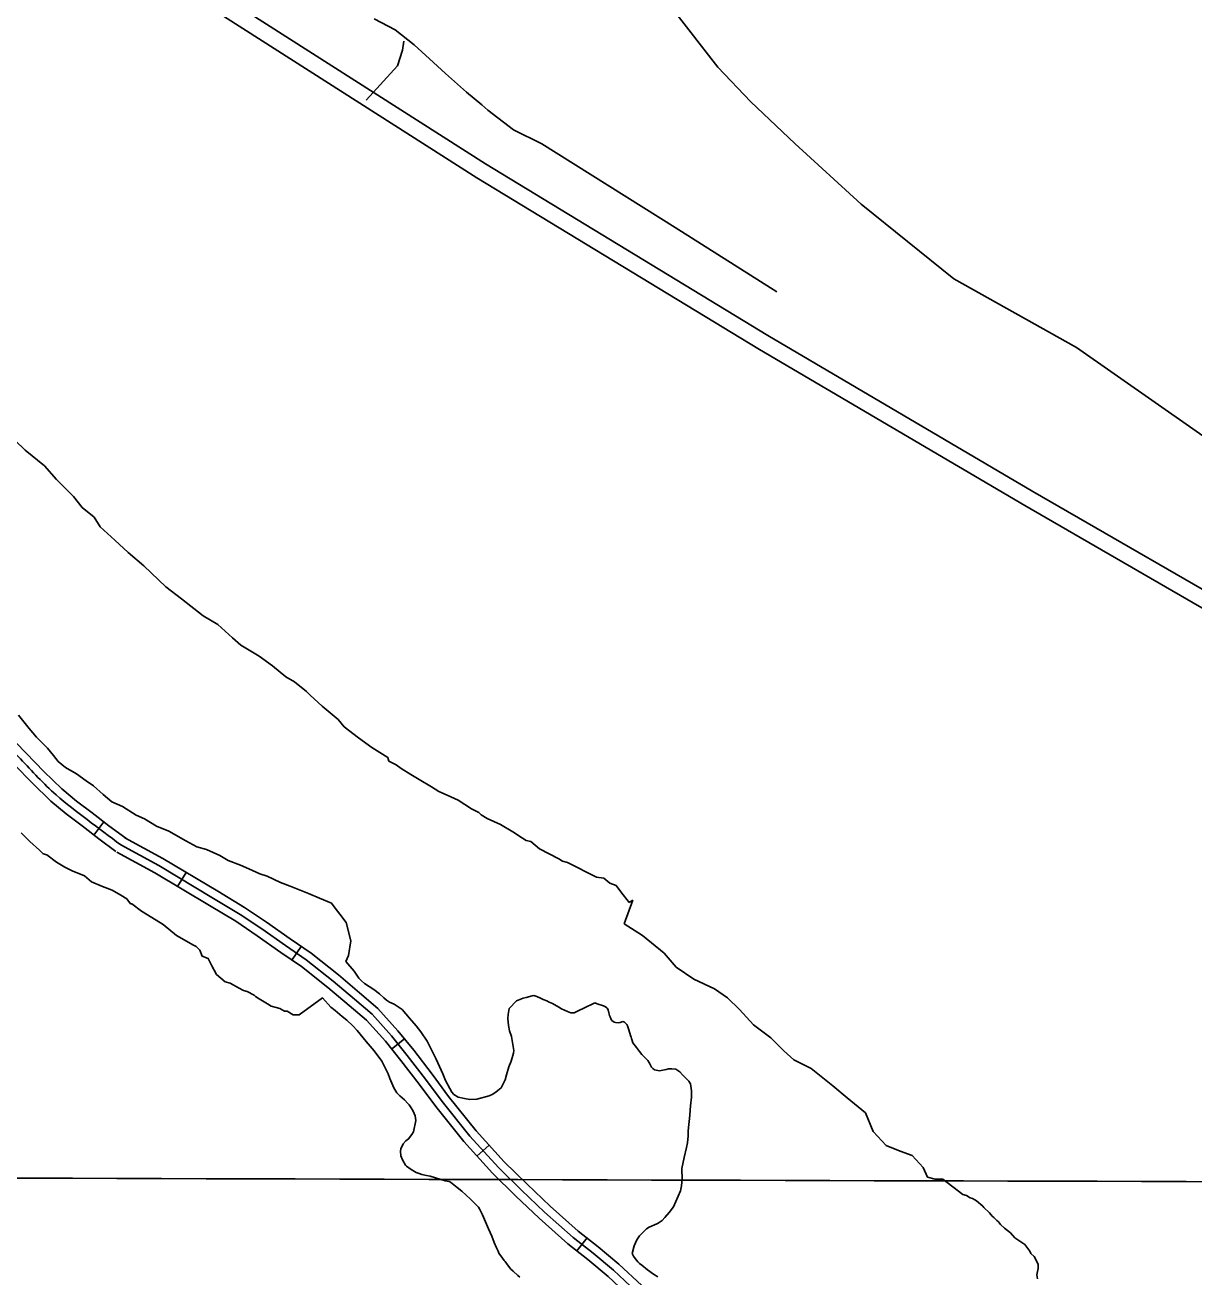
# Model space of a CAD drawing. Extents: x 3146026 to 3183936, y 897894 to 923344.
# Drawn here: x 3173701 to 3175842, y 915242 to 917534 of the extents above; entities that cross this region are included whole.
import ezdxf

# ---------------------------------------------------------------- set-up
doc = ezdxf.new("R2010")
doc.units = 0
for name, color, linetype in [('V-GRID-MAJR', 7, 'Continuous'), ('V-ROAD-CNTR', 7, 'Continuous'), ('V-SITE-VEGE', 7, 'Continuous'), ('V-TOPO-SHOR', 7, 'Continuous')]:
    doc.layers.add(name, color=color, linetype=linetype)

msp = doc.modelspace()

# ---------------------------------------------------------------- linework, layer by layer
at = {"layer": 'V-GRID-MAJR'}
msp.add_spline([(3150289.9, 915500.2), (3155511.6, 915481.6), (3160733.3, 915463.8), (3165955, 915446.7), (3171176.8, 915430.3), (3176398.5, 915414.8), (3181620.2, 915400)], degree=3, dxfattribs=at)
at = {"layer": 'V-ROAD-CNTR'}
for p, q in [((3173827.1, 916051.1), (3173845.3, 916075)), ((3173980.4, 915956.9), (3173995.8, 915982.7)), ((3174189.8, 915822.2), (3174206.7, 915847)), ((3174372.3, 915659.2), (3174395.6, 915678.1)), ((3174528.6, 915463.1), (3174550.8, 915483.3)), ((3174711.7, 915289.5), (3174730.1, 915313.2))]:
    msp.add_line(p, q, dxfattribs=at)
for points in [[(3177363.1, 915696.2), (3177210.7, 915766.9), (3176840.6, 915944), (3176378.9, 916201.4), (3175972.4, 916434.6), (3175546.8, 916680.3), (3175061.5, 916965.9), (3174544.3, 917280), (3174023.6, 917612.9), (3173863.4, 917720.9), (3173756.4, 917788.9), (3173748.3, 917792.7)], [(3177356.8, 915666), (3177197.9, 915739.7), (3176826.9, 915917.3), (3176364.1, 916175.3), (3175957.4, 916408.6), (3175531.7, 916654.4), (3175046.1, 916940.2), (3174528.5, 917254.6), (3174007.1, 917587.9), (3173847, 917695.8), (3173741.9, 917762.6), (3173729.5, 917768.3)], [(3173885.2, 916045.1), (3173854.3, 916068.1), (3173823.6, 916091.5), (3173795, 916113), (3173768.1, 916135.6), (3173735.5, 916167.6), (3173703.2, 916200.8), (3173648.7, 916256.6)], [(3173867.2, 916021), (3173836.2, 916044.2), (3173805.4, 916067.6), (3173776.4, 916089.6), (3173747.9, 916113.3), (3173714.2, 916146.4), (3173681.7, 916179.8)], [(3174830.6, 915226), (3174788.5, 915265.4), (3174750.8, 915297.1), (3174714.1, 915325.6), (3174662.5, 915371.7), (3174620.7, 915411.5), (3174578.6, 915452.7), (3174527, 915509.4), (3174476.7, 915572.1), (3174446.4, 915612.9), (3174412.8, 915656.9), (3174383.7, 915692.8), (3174347.3, 915733.7), (3174313.7, 915762.1), (3174274.7, 915795.2), (3174224.9, 915834.6), (3174186.2, 915860.9), (3174142.8, 915891.3), (3174102.9, 915918.4), (3174054, 915948), (3173953.2, 916008), (3173883.4, 916046.2)], [(3174809.9, 915204.3), (3174768.6, 915242.9), (3174731.9, 915273.8), (3174694.9, 915302.5), (3174642.2, 915349.7), (3174599.9, 915389.9), (3174557, 915431.8), (3174504.2, 915489.9), (3174453, 915553.8), (3174422.5, 915594.8), (3174389.2, 915638.3), (3174360.8, 915673.4), (3174326.3, 915712.2), (3174294.3, 915739.2), (3174255.7, 915772), (3174207.1, 915810.4), (3174169.2, 915836.2), (3174125.8, 915866.6), (3174086.7, 915893.1), (3174038.6, 915922.3), (3173938.3, 915982), (3173869, 916019.9)], [(3173876.2, 916033), (3173945.8, 915995), (3174046.3, 915935.1), (3174094.8, 915905.7), (3174134.3, 915879), (3174177.7, 915848.6), (3174216, 915822.5), (3174265.2, 915783.6), (3174304, 915750.7), (3174336.8, 915722.9), (3174372.3, 915683.1), (3174401, 915647.6), (3174434.4, 915603.8), (3174464.8, 915562.9), (3174515.6, 915499.7), (3174567.8, 915442.3), (3174610.3, 915400.7), (3174652.3, 915360.7), (3174704.5, 915314.1), (3174741.4, 915285.4), (3174778.5, 915254.2), (3174820.2, 915215.1)]]:
    msp.add_lwpolyline(points, dxfattribs=at)
msp.add_spline([(3173876.2, 916033), (3173814.5, 916079.5), (3173758, 916124.4), (3173692.5, 916190.3), (3173583.7, 916302.5), (3173471, 916439.9), (3173407.3, 916535.8), (3173345.2, 916592.2), (3173298.6, 916617), (3173235.1, 916666), (3173166.5, 916712.5), (3173088.2, 916778.7), (3173023.4, 916849), (3172952.3, 916948.5), (3172886.5, 917041.2), (3172825.4, 917125.3), (3172537.6, 917494.8), (3172269, 917850.1), (3172088.6, 918085.9), (3171873.3, 918372.2), (3171670.1, 918644.8), (3171605, 918722.9), (3171559.8, 918772.3), (3171510.5, 918823.1), (3171436.5, 918897.5), (3171348.6, 918988.1), (3171134.9, 919184.7), (3170850.4, 919471.4), (3170564.7, 919753.5), (3170323.8, 919988.7), (3170001.3, 920304.8), (3169714.9, 920582), (3169402.2, 920888.5), (3169108, 921184.3), (3168876, 921421.7), (3168790.3, 921506.4)], degree=3, dxfattribs=at)
at = {"layer": 'V-SITE-VEGE'}
for p, q in [((3173700.9, 916755.8), (3173683.1, 916773.7)), ((3173736.4, 916726.8), (3173700.9, 916755.8)), ((3173758.6, 916702.2), (3173736.4, 916726.8)), ((3173789.7, 916671), (3173758.6, 916702.2)), ((3173805.3, 916650.9), (3173789.7, 916671)), ((3173827.5, 916633.1), (3173805.3, 916650.9)), ((3173838.6, 916615.2), (3173827.5, 916633.1)), ((3173865.2, 916590.7), (3173838.6, 916615.2)), ((3173889.7, 916568.4), (3173865.2, 916590.7)), ((3173918.5, 916543.8), (3173889.7, 916568.4)), ((3173958.5, 916505.8), (3173918.5, 916543.8)), ((3173987.4, 916483.5), (3173958.5, 916505.8)), ((3174027.4, 916452.3), (3173987.4, 916483.5)), ((3174054.1, 916436.6), (3174027.4, 916452.3)), ((3174080.7, 916412), (3174054.1, 916436.6)), ((3174096.3, 916398.7), (3174080.7, 916412)), ((3174129.6, 916378.5), (3174096.3, 916398.7)), ((3174154.1, 916360.7), (3174129.6, 916378.5)), ((3174178.5, 916340.6), (3174154.1, 916360.7)), ((3174194.1, 916331.6), (3174178.5, 916340.6)), ((3174216.3, 916313.8), (3174194.1, 916331.6)), ((3174223, 916307.1), (3174216.3, 916313.8)), ((3174245.2, 916287), (3174223, 916307.1)), ((3173688.6, 916270.5), (3173708.5, 916246)), ((3174256.3, 916278), (3174245.2, 916287)), ((3174274.1, 916262.4), (3174256.3, 916278)), ((3173708.5, 916246), (3173721.9, 916230.4)), ((3174285.2, 916249), (3174274.1, 916262.4)), ((3174311.8, 916228.9), (3174285.2, 916249)), ((3173721.9, 916230.4), (3173741.9, 916210.3)), ((3174336.3, 916211.1), (3174311.8, 916228.9)), ((3173741.9, 916210.3), (3173753, 916196.9)), ((3173753, 916196.9), (3173761.8, 916185.7)), ((3174365.2, 916193.2), (3174336.3, 916211.1)), ((3173761.8, 916185.7), (3173775.2, 916174.6)), ((3173775.2, 916174.6), (3173795.2, 916163.4)), ((3174367.4, 916186.5), (3174365.2, 916193.2)), ((3174380.7, 916179.8), (3174367.4, 916186.5)), ((3174389.6, 916173.1), (3174380.7, 916179.8)), ((3173795.2, 916163.4), (3173813, 916150)), ((3174407.4, 916161.9), (3174389.6, 916173.1)), ((3174423, 916153), (3174407.4, 916161.9)), ((3174445.2, 916139.6), (3174423, 916153)), ((3173813, 916150), (3173826.3, 916141)), ((3173826.3, 916141), (3173844.1, 916125.4)), ((3174458.5, 916130.6), (3174445.2, 916139.6)), ((3174474.1, 916123.9), (3174458.5, 916130.6)), ((3173844.1, 916125.4), (3173859.6, 916112)), ((3173859.6, 916112), (3173879.6, 916103.1)), ((3174494.1, 916114.9), (3174474.1, 916123.9)), ((3174518.6, 916099.3), (3174494.1, 916114.9)), ((3173879.6, 916103.1), (3173904.1, 916087.4)), ((3173904.1, 916087.4), (3173919.7, 916080.7)), ((3174531.9, 916092.6), (3174518.6, 916099.3)), ((3174536.4, 916088.1), (3174531.9, 916092.6)), ((3174547.5, 916081.4), (3174536.4, 916088.1)), ((3173919.7, 916080.7), (3173941.9, 916067.3)), ((3173941.9, 916067.3), (3173964.1, 916058.3)), ((3174571.9, 916070.2), (3174547.5, 916081.4)), ((3174594.2, 916056.8), (3174571.9, 916070.2)), ((3173964.1, 916058.3), (3173995.3, 916040.5)), ((3173995.3, 916040.5), (3174015.3, 916029.3)), ((3174612, 916045.6), (3174594.2, 916056.8)), ((3174618.6, 916041.2), (3174612, 916045.6)), ((3174627.5, 916038.9), (3174618.6, 916041.2)), ((3174643.1, 916025.5), (3174627.5, 916038.9)), ((3174015.3, 916029.3), (3174033.1, 916024.8)), ((3174033.1, 916024.8), (3174057.5, 916013.6)), ((3174057.5, 916013.6), (3174073.1, 916004.6)), ((3174678.7, 916007.6), (3174643.1, 916025.5)), ((3174073.1, 916004.6), (3174095.3, 915995.7)), ((3174095.3, 915995.7), (3174110.9, 915989)), ((3174685.3, 916003.2), (3174678.7, 916007.6)), ((3174694.2, 916000.9), (3174685.3, 916003.2)), ((3174747.6, 915974.1), (3174694.2, 916000.9)), ((3174110.9, 915989), (3174130.9, 915980)), ((3174130.9, 915980), (3174144.3, 915975.5)), ((3174144.3, 915975.5), (3174168.7, 915964.3)), ((3174760.9, 915971.8), (3174747.6, 915974.1)), ((3174772.1, 915962.9), (3174760.9, 915971.8)), ((3174168.7, 915964.3), (3174186.5, 915957.6)), ((3174186.5, 915957.6), (3174219.9, 915944.2)), ((3174783.2, 915958.4), (3174772.1, 915962.9)), ((3174792.1, 915947.3), (3174783.2, 915958.4)), ((3174807.6, 915927.2), (3174792.1, 915947.3)), ((3174219.9, 915944.2), (3174239.9, 915935.2)), ((3174239.9, 915935.2), (3174262.1, 915926.3)), ((3174262.1, 915926.3), (3174268.8, 915917.3)), ((3174798, 915888.7), (3174814.3, 915931.6)), ((3174814.3, 915931.6), (3174807.6, 915927.2)), ((3174268.8, 915917.3), (3174277.7, 915906.2)), ((3174277.7, 915906.2), (3174288.8, 915890.6)), ((3174288.8, 915890.6), (3174297.6, 915857.2)), ((3174831.9, 915866.8), (3174798, 915888.7)), ((3174297.6, 915857.2), (3174293.1, 915830.5)), ((3174871.7, 915834.9), (3174831.9, 915866.8)), ((3174293.1, 915830.5), (3174288.6, 915819.3)), ((3174893.6, 915809), (3174871.7, 915834.9)), ((3174288.6, 915819.3), (3174303.5, 915801.7)), ((3174925.5, 915787.1), (3174893.6, 915809)), ((3174303.5, 915801.7), (3174312.2, 915789.2)), ((3174312.2, 915789.2), (3174317.1, 915784.3)), ((3174317.1, 915784.3), (3174322.7, 915779.4)), ((3174963.3, 915769.2), (3174925.5, 915787.1)), ((3174322.7, 915779.4), (3174339.6, 915767.9)), ((3174339.6, 915767.9), (3174349.8, 915760.5)), ((3174987.2, 915753.2), (3174963.3, 915769.2)), ((3174349.8, 915760.5), (3174357.9, 915752.9)), ((3174357.9, 915752.9), (3174363, 915748.7)), ((3174363, 915748.7), (3174368.4, 915745)), ((3174368.4, 915745), (3174377.2, 915741.1)), ((3174377.2, 915741.1), (3174391.8, 915731.3)), ((3174587.4, 915733.3), (3174601.2, 915747.4)), ((3174601.2, 915747.4), (3174612.9, 915752.3)), ((3174612.9, 915752.3), (3174618.8, 915753.7)), ((3174618.8, 915753.7), (3174629.8, 915756.9)), ((3174629.8, 915756.9), (3174632.7, 915757.1)), ((3174632.7, 915757.1), (3174638.1, 915755.6)), ((3174638.1, 915755.6), (3174644.9, 915752.2)), ((3174644.9, 915752.2), (3174649.6, 915750)), ((3174649.6, 915750), (3174656.4, 915747.3)), ((3174656.4, 915747.3), (3174660.6, 915745.3)), ((3174660.6, 915745.3), (3174666.7, 915742.8)), ((3174666.7, 915742.8), (3174678.6, 915735.7)), ((3174730.5, 915736.8), (3174738.6, 915740.7)), ((3174738.6, 915740.7), (3174742.2, 915742.6)), ((3174742.2, 915742.6), (3174744.4, 915743.6)), ((3174744.4, 915743.6), (3174748.6, 915742.1)), ((3174748.6, 915742.1), (3174760.3, 915738)), ((3175009.1, 915731.3), (3174987.2, 915753.2)), ((3174391.8, 915731.3), (3174405, 915715.9)), ((3174405, 915715.9), (3174417.2, 915701.4)), ((3174585.2, 915714.9), (3174585.5, 915722.7)), ((3174585.5, 915722.7), (3174587.4, 915733.3)), ((3174678.6, 915735.7), (3174683.5, 915733)), ((3174683.5, 915733), (3174694.5, 915728.1)), ((3174694.5, 915728.1), (3174700.4, 915725.6)), ((3174700.4, 915725.6), (3174706.7, 915725.6)), ((3174706.7, 915725.6), (3174708.9, 915726.8)), ((3174708.9, 915726.8), (3174730.5, 915736.8)), ((3174760.3, 915738), (3174762.8, 915737)), ((3174762.8, 915737), (3174765.5, 915735.5)), ((3174765.5, 915735.5), (3174767.2, 915734)), ((3174767.2, 915734), (3174768.6, 915730.8)), ((3174768.6, 915730.8), (3174770.3, 915725.2)), ((3174770.3, 915725.2), (3174771.3, 915720.8)), ((3174771.3, 915720.8), (3174772.5, 915718.4)), ((3174772.5, 915718.4), (3174774.4, 915713.5)), ((3175035, 915703.4), (3175009.1, 915731.3)), ((3174417.2, 915701.4), (3174425.5, 915690.9)), ((3174586.6, 915702.2), (3174585.2, 915714.9)), ((3174588.3, 915692.7), (3174586.6, 915702.2)), ((3174592, 915682.1), (3174588.3, 915692.7)), ((3174774.4, 915713.5), (3174775.7, 915711.5)), ((3174775.7, 915711.5), (3174779.6, 915708.3)), ((3174779.6, 915708.3), (3174782.3, 915707.8)), ((3174782.3, 915707.8), (3174787.4, 915707.3)), ((3174787.4, 915707.3), (3174791.1, 915707.8)), ((3174791.1, 915707.8), (3174795.7, 915709.5)), ((3174795.7, 915709.5), (3174798.6, 915708.5)), ((3174798.6, 915708.5), (3174803.3, 915703.9)), ((3174803.3, 915703.9), (3174804.5, 915701.9)), ((3174804.5, 915701.9), (3174805.5, 915698.2)), ((3174805.5, 915698.2), (3174806.7, 915694.3)), ((3174806.7, 915694.3), (3174809.6, 915684)), ((3175066.9, 915679.5), (3175035, 915703.4)), ((3174425.5, 915690.9), (3174437.1, 915673.7)), ((3174437.1, 915673.7), (3174453.7, 915640.7)), ((3174596, 915656.7), (3174592, 915682.1)), ((3174809.6, 915684), (3174810.8, 915681.1)), ((3174810.8, 915681.1), (3174811.3, 915678.7)), ((3174811.3, 915678.7), (3174812.5, 915675)), ((3174812.5, 915675), (3174814.2, 915670.6)), ((3174814.2, 915670.6), (3174820.8, 915662.2)), ((3175090.8, 915655.6), (3175066.9, 915679.5)), ((3174591.1, 915636.7), (3174595.5, 915651.6)), ((3174595.5, 915651.6), (3174596, 915656.7)), ((3174820.8, 915662.2), (3174826.4, 915654.4)), ((3174826.4, 915654.4), (3174830.3, 915649.3)), ((3174830.3, 915649.3), (3174838.3, 915641.2)), ((3175108.7, 915639.7), (3175090.8, 915655.6)), ((3174453.7, 915640.7), (3174466.1, 915613.7)), ((3174582.5, 915612), (3174586.9, 915626.6)), ((3174586.9, 915626.6), (3174591.1, 915636.7)), ((3174838.3, 915641.2), (3174841.3, 915638)), ((3174841.3, 915638), (3174844.7, 915633.3)), ((3174844.7, 915633.3), (3174845.9, 915631.1)), ((3174845.9, 915631.1), (3174848.1, 915626)), ((3174848.1, 915626), (3174850.5, 915623.5)), ((3174850.5, 915623.5), (3174853.9, 915621.3)), ((3175140.6, 915623.8), (3175108.7, 915639.7)), ((3175180.4, 915591.9), (3175140.6, 915623.8)), ((3174466.1, 915613.7), (3174471.2, 915601.7)), ((3174471.2, 915601.7), (3174478.7, 915586.8)), ((3174573.1, 915588.3), (3174580, 915602.9)), ((3174580, 915602.9), (3174582.5, 915612)), ((3174853.9, 915621.3), (3174862.7, 915619.4)), ((3174862.7, 915619.4), (3174875, 915621.8)), ((3174875, 915621.8), (3174879.1, 915622.7)), ((3174879.1, 915622.7), (3174885.2, 915623.2)), ((3174885.2, 915623.2), (3174892.6, 915622.5)), ((3174892.6, 915622.5), (3174900.4, 915617.3)), ((3174900.4, 915617.3), (3174905, 915611.9)), ((3174905, 915611.9), (3174913.3, 915603.1)), ((3174913.3, 915603.1), (3174916.5, 915600.1)), ((3174478.7, 915586.8), (3174482.4, 915580.2)), ((3174482.4, 915580.2), (3174486.1, 915575.8)), ((3174556.5, 915575.9), (3174563.3, 915580)), ((3174563.3, 915580), (3174566.8, 915583.4)), ((3174566.8, 915583.4), (3174573.1, 915588.3)), ((3174916.5, 915600.1), (3174919.4, 915595.5)), ((3174919.4, 915595.5), (3174921.6, 915582.8)), ((3174921.6, 915582.8), (3174921.5, 915571.3)), ((3175206.3, 915570), (3175180.4, 915591.9)), ((3174486.1, 915575.8), (3174494.4, 915570.9)), ((3174494.4, 915570.9), (3174505.8, 915568.4)), ((3174505.8, 915568.4), (3174515.4, 915566.9)), ((3174515.4, 915566.9), (3174528.1, 915567.1)), ((3174528.1, 915567.1), (3174551.1, 915573.7)), ((3174551.1, 915573.7), (3174556.5, 915575.9)), ((3174919.8, 915555.4), (3174919.3, 915547.1)), ((3174921.5, 915571.3), (3174919.8, 915555.4)), ((3175240.1, 915542.1), (3175206.3, 915570)), ((3174918.5, 915538), (3174915.5, 915509.2)), ((3174919.3, 915547.1), (3174918.5, 915538)), ((3175254.1, 915508.2), (3175240.1, 915542.1)), ((3174915.5, 915509.2), (3174915.2, 915500.4)), ((3174914.2, 915487.7), (3174912.5, 915478.6)), ((3174915.2, 915500.4), (3174914.2, 915487.7)), ((3175278, 915482.3), (3175254.1, 915508.2)), ((3174912.5, 915478.6), (3174907.8, 915460.8)), ((3175303.8, 915472.4), (3175278, 915482.3)), ((3175325.8, 915464.4), (3175303.8, 915472.4)), ((3175345.7, 915442.5), (3175325.8, 915464.4)), ((3174903.9, 915440.5), (3174903.8, 915434.4)), ((3174907.8, 915460.8), (3174903.9, 915440.5)), ((3175353.6, 915424.5), (3175345.7, 915442.5)), ((3174904.1, 915421.9), (3174903, 915408.5)), ((3174903.8, 915434.4), (3174904.1, 915426.1)), ((3174904.1, 915426.1), (3174904.1, 915421.9)), ((3175367.6, 915420.6), (3175353.6, 915424.5)), ((3175381.5, 915420.6), (3175367.6, 915420.6)), ((3175418.6, 915392.7), (3175381.5, 915420.6)), ((3174901.3, 915399.4), (3174888.5, 915370.1)), ((3174903, 915408.5), (3174901.3, 915399.4)), ((3175425.3, 915391.1), (3175418.6, 915392.7)), ((3175432, 915387), (3175425.3, 915391.1)), ((3175436.1, 915385.3), (3175432, 915387)), ((3175440.3, 915382.9), (3175436.1, 915385.3)), ((3175443.6, 915381.3), (3175440.3, 915382.9)), ((3175455.3, 915371.4), (3175443.6, 915381.3)), ((3175457, 915368.9), (3175455.3, 915371.4)), ((3174872.8, 915350.6), (3174867.7, 915345.5)), ((3174880.7, 915360.1), (3174872.8, 915350.6)), ((3174888.5, 915370.1), (3174880.7, 915360.1)), ((3175467, 915359), (3175457, 915368.9)), ((3175472, 915353.2), (3175467, 915359)), ((3175475.4, 915350.8), (3175472, 915353.2)), ((3175480.4, 915345), (3175475.4, 915350.8)), ((3174839, 915329.9), (3174834.1, 915325.3)), ((3174844.2, 915333.3), (3174839, 915329.9)), ((3174857.9, 915338.9), (3174844.2, 915333.3)), ((3174860.6, 915340.1), (3174857.9, 915338.9)), ((3174867.7, 915345.5), (3174860.6, 915340.1)), ((3175483.7, 915342.5), (3175480.4, 915345)), ((3175487.1, 915337.6), (3175483.7, 915342.5)), ((3175494.6, 915331), (3175487.1, 915337.6)), ((3175500.4, 915326.9), (3175494.6, 915331)), ((3175505.4, 915322.8), (3175500.4, 915326.9)), ((3174821.4, 915309.9), (3174816.2, 915298.7)), ((3174826, 915317), (3174821.4, 915309.9)), ((3174834.1, 915325.3), (3174826, 915317)), ((3175513.8, 915313.7), (3175505.4, 915322.8)), ((3175532.1, 915301.4), (3175513.8, 915313.7)), ((3174816.2, 915298.7), (3174813, 915284.7)), ((3174813, 915284.7), (3174815.2, 915280.1)), ((3174815.2, 915280.1), (3174818.3, 915275.7)), ((3175541.3, 915289), (3175532.1, 915301.4)), ((3175543, 915284.9), (3175541.3, 915289)), ((3175548.9, 915279.1), (3175543, 915284.9)), ((3174818.3, 915275.7), (3174823, 915269.8)), ((3174823, 915269.8), (3174826.4, 915266.3)), ((3174826.4, 915266.3), (3174830.3, 915263.2)), ((3174830.3, 915263.2), (3174840.8, 915255.1)), ((3175556.4, 915265.1), (3175548.9, 915279.1)), ((3175554.9, 915251.8), (3175556.5, 915257.6)), ((3175556.5, 915257.6), (3175556.4, 915265.1)), ((3174840.8, 915255.1), (3174851.8, 915247.2)), ((3174851.8, 915247.2), (3174859.6, 915241.8)), ((3175554.1, 915246), (3175554.9, 915251.8)), ((3175555, 915238.5), (3175554.1, 915246))]:
    msp.add_line(p, q, dxfattribs=at)
for points in [[(3173694, 916054.8), (3173709.6, 916039.2), (3173727.3, 916023.6), (3173734, 916016.9), (3173740.7, 916014.6), (3173758.4, 916001.2), (3173774, 915992.3), (3173787.4, 915985.6), (3173809.6, 915976.6), (3173822.9, 915965.4), (3173842.9, 915956.5), (3173860.7, 915949.8), (3173876.3, 915940.8), (3173887.4, 915934.1), (3173894.1, 915925.2), (3173896.3, 915925.2), (3173914.1, 915911.8), (3173925.2, 915905.1), (3173954.1, 915887.2)], [(3173954.1, 915887.2), (3173978.5, 915867.1), (3174009.7, 915849.2), (3174014.1, 915847), (3174020.8, 915840.3), (3174025.2, 915829.1), (3174036.3, 915824.7), (3174043, 915811.3), (3174051.8, 915795.7), (3174067.4, 915782.3), (3174076.3, 915780), (3174091.8, 915771.1), (3174100.7, 915766.6), (3174107.4, 915764.4), (3174120.8, 915757.7), (3174123, 915755.4), (3174129.6, 915751), (3174145.2, 915742), (3174151.9, 915737.6), (3174160.8, 915735.3), (3174167.4, 915733.1), (3174176.3, 915728.6), (3174180.8, 915728.6), (3174191.9, 915721.9), (3174203, 915721.9), (3174245.6, 915752.9), (3174261.2, 915736), (3174269.1, 915729.6), (3174281.7, 915718.9), (3174290, 915712), (3174301, 915701.7), (3174309.3, 915692.9), (3174325.9, 915673), (3174332.7, 915664.4), (3174340, 915655.9), (3174354.4, 915636.8), (3174365.8, 915613.7), (3174369.2, 915605.2), (3174372.9, 915596.6), (3174376.3, 915588.3), (3174381.7, 915578.7), (3174387, 915573.3), (3174396, 915566), (3174402.1, 915559.4), (3174404.1, 915557.2), (3174408.2, 915551.3), (3174411.9, 915545.2), (3174415.5, 915536.6), (3174416.5, 915528.3), (3174412.3, 915507.7), (3174409.3, 915502.4), (3174403.4, 915494.6), (3174398.1, 915490.9), (3174393.6, 915485.8), (3174389.2, 915476.3), (3174388.5, 915472.1), (3174388.9, 915463.6), (3174392.1, 915456.5), (3174397.9, 915446.7), (3174399.7, 915444.5), (3174408, 915438.6), (3174417.5, 915433.4), (3174422.6, 915431.4), (3174427.7, 915429.7), (3174436.3, 915427.7), (3174442.6, 915426.5), (3174470.5, 915418.1), (3174477.6, 915416.4), (3174480, 915415.2), (3174492.5, 915405.6), (3174501, 915398.7), (3174516.9, 915384.2), (3174531.3, 915369.5), (3174533.2, 915366.6), (3174538.6, 915355.3), (3174549.7, 915329.9), (3174555.8, 915316.7), (3174560, 915304.7), (3174564.3, 915294.9), (3174567.5, 915289), (3174568.7, 915285.6), (3174575.3, 915276), (3174578.2, 915271.9), (3174579.9, 915269.9), (3174584.6, 915264), (3174587, 915260.8), (3174590.2, 915256.4), (3174594.8, 915252.7), (3174603.6, 915244.4), (3174607.2, 915241.7)]]:
    msp.add_lwpolyline(points, dxfattribs=at)
at = {"layer": 'V-TOPO-SHOR'}
for points in [[(3177475.7, 915842.1), (3177116.5, 916027.4), (3176675.5, 916245.8), (3176419, 916405.7), (3175983.9, 916694.3), (3175626.4, 916943.7), (3175402.2, 917069.6), (3175232, 917206.4), (3175110.8, 917317.2), (3175030.1, 917393.8), (3174969.7, 917457.4), (3174886.6, 917563.9)], [(3174340, 917545.4), (3174378.8, 917525.7), (3174413.3, 917497.9), (3174441.6, 917472.4), (3174470.8, 917445.7), (3174509.3, 917411.6), (3174537.6, 917388.1), (3174548.7, 917378.5), (3174595.3, 917342.1), (3174647.4, 917317), (3174891.6, 917163.7), (3175077.8, 917046)], [(3174325.8, 917396.8), (3174383.3, 917459.4), (3174392.3, 917488.1), (3174394.8, 917504.6), (3174394.8, 917504.6)]]:
    msp.add_lwpolyline(points, dxfattribs=at)

doc.saveas('drawing.dxf')
